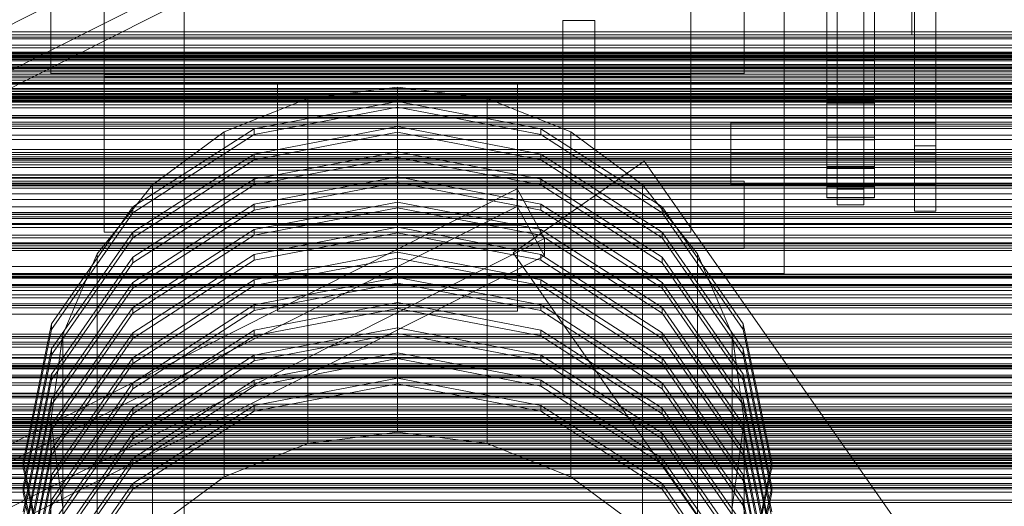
# Model space of a CAD drawing. Header units: millimetres. Extents: x -2233 to 61924, y -68080 to 6847.
# Tile 310 of 656: x 488 to 858, y -32965 to -32783. Entities that reach past the tile are written whole.
import ezdxf

# ---------------------------------------------------------------- set-up
doc = ezdxf.new("R2010")
doc.units = ezdxf.units.MM
for name, color, linetype, lineweight in [('COTAS_P', 1, 'Continuous', 0), ('frontal_C01', 7, 'Continuous', 0), ('frontal_C02', 7, 'Continuous', 0), ('frontal_C03', 7, 'Continuous', 0), ('frontal_C03-dry', 7, 'Continuous', 0), ('frontal_tolva', 7, 'Continuous', 0)]:
    doc.layers.add(name, color=color, linetype=linetype, lineweight=lineweight)
doc.dimstyles.new('R19_100', dxfattribs={"dimtxt": 250, "dimasz": 150, "dimexe": 150, "dimexo": 80, "dimgap": 100, "dimtad": 1, "dimtih": 1, "dimtoh": 1, "dimdsep": 46, "dimcen": 0.09, "dimadec": 0, "dimazin": 0, "dimtfac": 1, "dimtdec": 4, "dimtofl": 0, "dimtmove": 0, "dimatfit": 3, "dimfxl": 1, "dimtolj": 1, "dimtzin": 0, "dimarcsym": 0})

# ---------------------------------------------------------------- blocks, each defined once
blk = doc.blocks.new('DIM_R27_53')
at = {"layer": 'COTAS_P'}
for p, q in [((-150, -32000), (550, -32000)), ((550, -32000), (505, -32150)), ((550, -34600), (550, -32000)), ((550, -32000), (595, -32150)), ((550, -34600), (505, -34450)), ((550, -34600), (595, -34450)), ((-150, -34600), (550, -34600))]:
    blk.add_line(p, q, dxfattribs=at)
blk.add_text('2600 P', height=250, rotation=90, dxfattribs=at).set_placement((450, -33300))

msp = doc.modelspace()

# ---------------------------------------------------------------- linework, layer by layer
at = {"layer": 'frontal_C01'}
for p, q in [((585, -32839.223), (585, -32806.87)), ((585, -32806.87), (675, -32806.87)), ((585, -32859.833), (585, -32806.87)), ((675, -32806.87), (675, -32839.223)), ((675, -32806.87), (675, -32859.833)), ((630, -32808.067), (596.354, -32812.332)), ((663.646, -32812.332), (630, -32808.067)), ((630, -32937.482), (630, -32808.067)), ((596.354, -32812.332), (565, -32824.838)), ((630, -32813.42), (576.271, -32823.711)), ((596.354, -32941.748), (596.354, -32812.332)), ((683.729, -32823.711), (630, -32813.42)), ((630, -32815.577), (630, -32813.42)), ((695, -32824.838), (663.646, -32812.332)), ((663.646, -32941.748), (663.646, -32812.332)), ((576.271, -32825.868), (630, -32815.577)), ((630, -32815.577), (683.729, -32825.868)), ((576.271, -32823.711), (530.722, -32853.019)), ((530.722, -32855.176), (576.271, -32825.868)), ((565, -32824.838), (538.076, -32844.733)), ((565, -32954.254), (565, -32824.838)), ((630, -32822.856), (576.271, -32833.148)), ((576.271, -32825.868), (576.271, -32823.711)), ((576.271, -32835.305), (630, -32825.013)), ((683.729, -32833.148), (630, -32822.856)), ((630, -32825.013), (630, -32822.856)), ((630, -32825.013), (683.729, -32835.305)), ((729.278, -32853.019), (683.729, -32823.711)), ((683.729, -32825.868), (683.729, -32823.711)), ((683.729, -32825.868), (729.278, -32855.176)), ((721.924, -32844.733), (695, -32824.838)), ((695, -32954.254), (695, -32824.838)), ((576.271, -32833.148), (530.722, -32862.456)), ((630, -32832.293), (576.271, -32842.584)), ((576.271, -32835.305), (576.271, -32833.148)), ((683.729, -32842.584), (630, -32832.293)), ((630, -32834.45), (630, -32832.293)), ((729.278, -32862.456), (683.729, -32833.148)), ((683.729, -32835.305), (683.729, -32833.148)), ((530.722, -32864.613), (576.271, -32835.305)), ((576.271, -32844.741), (630, -32834.45)), ((630, -32834.45), (683.729, -32844.741)), ((683.729, -32835.305), (729.278, -32864.613)), ((675, -32839.223), (585, -32839.223)), ((585, -32839.223), (585, -32892.187)), ((675, -32892.187), (675, -32839.223)), ((538.076, -32844.733), (517.417, -32870.66)), ((576.271, -32842.584), (530.722, -32871.892)), ((530.722, -32874.049), (576.271, -32844.741)), ((538.076, -32974.148), (538.076, -32844.733)), ((630, -32841.729), (576.271, -32852.021)), ((576.271, -32844.741), (576.271, -32842.584)), ((576.271, -32854.178), (630, -32843.886)), ((683.729, -32852.021), (630, -32841.729)), ((630, -32843.886), (630, -32841.729)), ((630, -32843.886), (683.729, -32854.178)), ((729.278, -32871.892), (683.729, -32842.584)), ((683.729, -32844.741), (683.729, -32842.584)), ((683.729, -32844.741), (729.278, -32874.049)), ((742.583, -32870.66), (721.924, -32844.733)), ((721.924, -32974.148), (721.924, -32844.733)), ((576.271, -32852.021), (530.722, -32881.329)), ((630, -32851.166), (576.271, -32861.458)), ((576.271, -32854.178), (576.271, -32852.021)), ((683.729, -32861.458), (630, -32851.166)), ((630, -32853.323), (630, -32851.166)), ((729.278, -32881.329), (683.729, -32852.021)), ((683.729, -32854.178), (683.729, -32852.021)), ((530.722, -32853.019), (500.287, -32896.881)), ((500.287, -32899.038), (530.722, -32855.176)), ((530.722, -32855.176), (530.722, -32853.019)), ((530.722, -32883.486), (576.271, -32854.178)), ((576.271, -32863.614), (630, -32853.323)), ((630, -32853.323), (683.729, -32863.614)), ((683.729, -32854.178), (729.278, -32883.486)), ((759.713, -32896.881), (729.278, -32853.019)), ((729.278, -32855.176), (729.278, -32853.019)), ((729.278, -32855.176), (759.713, -32899.038)), ((530.722, -32862.456), (500.287, -32906.318)), ((576.271, -32861.458), (530.722, -32890.765)), ((530.722, -32864.613), (530.722, -32862.456)), ((630, -32860.603), (576.271, -32870.894)), ((576.271, -32863.614), (576.271, -32861.458)), ((576.271, -32873.051), (630, -32862.759)), ((675, -32859.833), (585, -32859.833)), ((585, -32859.833), (585, -32892.187)), ((683.729, -32870.894), (630, -32860.603)), ((630, -32862.759), (630, -32860.603)), ((630, -32862.759), (683.729, -32873.051)), ((675, -32892.187), (675, -32859.833)), ((729.278, -32890.765), (683.729, -32861.458)), ((683.729, -32863.614), (683.729, -32861.458)), ((759.713, -32906.318), (729.278, -32862.456)), ((729.278, -32864.613), (729.278, -32862.456)), ((500.287, -32908.475), (530.722, -32864.613)), ((530.722, -32892.922), (576.271, -32863.614)), ((683.729, -32863.614), (729.278, -32892.922)), ((729.278, -32864.613), (759.713, -32908.475)), ((517.417, -32870.66), (504.43, -32900.852)), ((517.417, -33000.075), (517.417, -32870.66)), ((630, -32870.039), (576.271, -32880.331)), ((683.729, -32880.331), (630, -32870.039)), ((630, -32872.196), (630, -32870.039)), ((755.57, -32900.852), (742.583, -32870.66)), ((742.583, -33000.075), (742.583, -32870.66)), ((530.722, -32871.892), (500.287, -32915.755)), ((500.287, -32917.911), (530.722, -32874.049)), ((576.271, -32870.894), (530.722, -32900.202)), ((530.722, -32874.049), (530.722, -32871.892)), ((530.722, -32902.359), (576.271, -32873.051)), ((576.271, -32873.051), (576.271, -32870.894)), ((576.271, -32882.488), (630, -32872.196)), ((630, -32872.196), (683.729, -32882.488)), ((729.278, -32900.202), (683.729, -32870.894)), ((683.729, -32873.051), (683.729, -32870.894)), ((683.729, -32873.051), (729.278, -32902.359)), ((759.713, -32915.755), (729.278, -32871.892)), ((729.278, -32874.049), (729.278, -32871.892)), ((729.278, -32874.049), (759.713, -32917.911)), ((530.722, -32881.329), (500.287, -32925.191)), ((576.271, -32880.331), (530.722, -32909.638)), ((530.722, -32883.486), (530.722, -32881.329)), ((630, -32879.476), (576.271, -32889.767)), ((576.271, -32882.488), (576.271, -32880.331)), ((576.271, -32891.924), (630, -32881.633)), ((683.729, -32889.767), (630, -32879.476)), ((630, -32881.633), (630, -32879.476)), ((630, -32881.633), (683.729, -32891.924)), ((729.278, -32909.638), (683.729, -32880.331)), ((683.729, -32882.488), (683.729, -32880.331)), ((759.713, -32925.191), (729.278, -32881.329)), ((729.278, -32883.486), (729.278, -32881.329)), ((500.287, -32927.348), (530.722, -32883.486)), ((530.722, -32911.795), (576.271, -32882.488)), ((683.729, -32882.488), (729.278, -32911.795)), ((729.278, -32883.486), (759.713, -32927.348)), ((630, -32888.912), (576.271, -32899.204)), ((683.729, -32899.204), (630, -32888.912)), ((630, -32891.069), (630, -32888.912)), ((530.722, -32890.765), (500.287, -32934.628)), ((576.271, -32889.767), (530.722, -32919.075)), ((530.722, -32892.922), (530.722, -32890.765)), ((530.722, -32921.232), (576.271, -32891.924)), ((576.271, -32891.924), (576.271, -32889.767)), ((576.271, -32901.361), (630, -32891.069)), ((585, -32892.187), (675, -32892.187)), ((630, -32891.069), (683.729, -32901.361)), ((729.278, -32919.075), (683.729, -32889.767)), ((683.729, -32891.924), (683.729, -32889.767)), ((683.729, -32891.924), (729.278, -32921.232)), ((759.713, -32934.628), (729.278, -32890.765)), ((729.278, -32892.922), (729.278, -32890.765)), ((500.287, -32936.785), (530.722, -32892.922)), ((729.278, -32892.922), (759.713, -32936.785)), ((500.287, -32896.881), (489.6, -32948.621)), ((489.6, -32950.777), (500.287, -32899.038)), ((500.287, -32899.038), (500.287, -32896.881)), ((530.722, -32900.202), (500.287, -32944.064)), ((576.271, -32899.204), (530.722, -32928.512)), ((530.722, -32902.359), (530.722, -32900.202)), ((630, -32898.349), (576.271, -32908.64)), ((576.271, -32901.361), (576.271, -32899.204)), ((683.729, -32908.64), (630, -32898.349)), ((630, -32900.506), (630, -32898.349)), ((729.278, -32928.512), (683.729, -32899.204)), ((683.729, -32901.361), (683.729, -32899.204)), ((759.713, -32944.064), (729.278, -32900.202)), ((729.278, -32902.359), (729.278, -32900.202)), ((770.4, -32948.621), (759.713, -32896.881)), ((759.713, -32899.038), (759.713, -32896.881)), ((759.713, -32899.038), (770.4, -32950.777)), ((504.43, -32900.852), (500, -32933.252)), ((500.287, -32946.221), (530.722, -32902.359)), ((504.43, -33030.267), (504.43, -32900.852)), ((530.722, -32930.668), (576.271, -32901.361)), ((576.271, -32910.797), (630, -32900.506)), ((630, -32900.506), (683.729, -32910.797)), ((683.729, -32901.361), (729.278, -32930.668)), ((729.278, -32902.359), (759.713, -32946.221)), ((760, -32933.252), (755.57, -32900.852)), ((755.57, -33030.267), (755.57, -32900.852)), ((500.287, -32906.318), (489.6, -32958.057)), ((500.287, -32908.475), (500.287, -32906.318)), ((770.4, -32958.057), (759.713, -32906.318)), ((759.713, -32908.475), (759.713, -32906.318)), ((489.6, -32960.214), (500.287, -32908.475)), ((530.722, -32909.638), (500.287, -32953.501)), ((576.271, -32908.64), (530.722, -32937.948)), ((530.722, -32911.795), (530.722, -32909.638)), ((530.722, -32940.105), (576.271, -32910.797)), ((630, -32907.785), (576.271, -32918.077)), ((576.271, -32910.797), (576.271, -32908.64)), ((576.271, -32920.234), (630, -32909.942)), ((683.729, -32918.077), (630, -32907.785)), ((630, -32909.942), (630, -32907.785)), ((630, -32909.942), (683.729, -32920.234)), ((729.278, -32937.948), (683.729, -32908.64)), ((683.729, -32910.797), (683.729, -32908.64)), ((683.729, -32910.797), (729.278, -32940.105)), ((759.713, -32953.501), (729.278, -32909.638)), ((729.278, -32911.795), (729.278, -32909.638)), ((759.713, -32908.475), (770.4, -32960.214)), ((500.287, -32955.658), (530.722, -32911.795)), ((729.278, -32911.795), (759.713, -32955.658)), ((500.287, -32915.755), (489.6, -32967.494)), ((489.6, -32969.651), (500.287, -32917.911)), ((500.287, -32917.911), (500.287, -32915.755)), ((576.271, -32918.077), (530.722, -32947.385)), ((630, -32917.222), (576.271, -32927.513)), ((576.271, -32920.234), (576.271, -32918.077)), ((683.729, -32927.513), (630, -32917.222)), ((630, -32919.379), (630, -32917.222)), ((729.278, -32947.385), (683.729, -32918.077)), ((683.729, -32920.234), (683.729, -32918.077)), ((770.4, -32967.494), (759.713, -32915.755)), ((759.713, -32917.911), (759.713, -32915.755)), ((759.713, -32917.911), (770.4, -32969.651)), ((530.722, -32919.075), (500.287, -32962.937)), ((500.287, -32965.094), (530.722, -32921.232)), ((530.722, -32921.232), (530.722, -32919.075)), ((530.722, -32949.542), (576.271, -32920.234)), ((576.271, -32929.67), (630, -32919.379)), ((630, -32919.379), (683.729, -32929.67)), ((683.729, -32920.234), (729.278, -32949.542)), ((759.713, -32962.937), (729.278, -32919.075)), ((729.278, -32921.232), (729.278, -32919.075)), ((729.278, -32921.232), (759.713, -32965.094)), ((500.287, -32925.191), (489.6, -32976.93)), ((500.287, -32927.348), (500.287, -32925.191)), ((770.4, -32976.93), (759.713, -32925.191)), ((759.713, -32927.348), (759.713, -32925.191)), ((489.6, -32979.087), (500.287, -32927.348)), ((530.722, -32928.512), (500.287, -32972.374)), ((576.271, -32927.513), (530.722, -32956.821)), ((530.722, -32930.668), (530.722, -32928.512)), ((530.722, -32958.978), (576.271, -32929.67)), ((576.271, -32929.67), (576.271, -32927.513)), ((729.278, -32956.821), (683.729, -32927.513)), ((683.729, -32929.67), (683.729, -32927.513)), ((683.729, -32929.67), (729.278, -32958.978)), ((759.713, -32972.374), (729.278, -32928.512)), ((729.278, -32930.668), (729.278, -32928.512)), ((759.713, -32927.348), (770.4, -32979.087)), ((500, -32933.252), (504.43, -32965.653)), ((500, -33062.668), (500, -32933.252)), ((500.287, -32974.531), (530.722, -32930.668)), ((729.278, -32930.668), (759.713, -32974.531)), ((755.57, -32965.653), (760, -32933.252)), ((760, -32933.252), (760, -33062.668)), ((500.287, -32934.628), (489.6, -32986.367)), ((489.6, -32988.524), (500.287, -32936.785)), ((500.287, -32936.785), (500.287, -32934.628)), ((770.4, -32986.367), (759.713, -32934.628)), ((759.713, -32936.785), (759.713, -32934.628)), ((759.713, -32936.785), (770.4, -32988.524)), ((530.722, -32937.948), (500.287, -32981.81)), ((500.287, -32983.967), (530.722, -32940.105)), ((530.722, -32940.105), (530.722, -32937.948)), ((596.354, -32941.748), (630, -32937.482)), ((630, -32937.482), (663.646, -32941.748)), ((759.713, -32981.81), (729.278, -32937.948)), ((729.278, -32940.105), (729.278, -32937.948)), ((729.278, -32940.105), (759.713, -32983.967)), ((500.287, -32944.064), (489.6, -32995.803)), ((500.287, -32946.221), (500.287, -32944.064)), ((565, -32954.254), (596.354, -32941.748)), ((663.646, -32941.748), (695, -32954.254)), ((770.4, -32995.803), (759.713, -32944.064)), ((759.713, -32946.221), (759.713, -32944.064)), ((489.6, -32997.96), (500.287, -32946.221)), ((530.722, -32947.385), (500.287, -32991.247)), ((530.722, -32949.542), (530.722, -32947.385)), ((759.713, -32991.247), (729.278, -32947.385)), ((729.278, -32949.542), (729.278, -32947.385)), ((759.713, -32946.221), (770.4, -32997.96)), ((489.6, -32948.621), (500.287, -33000.36)), ((489.6, -32950.777), (489.6, -32948.621)), ((500.287, -33002.517), (489.6, -32950.777)), ((500.287, -32993.404), (530.722, -32949.542)), ((729.278, -32949.542), (759.713, -32993.404)), ((759.713, -33000.36), (770.4, -32948.621)), ((770.4, -32950.777), (759.713, -33002.517)), ((770.4, -32948.621), (770.4, -32950.777)), ((500.287, -32953.501), (489.6, -33005.24)), ((500.287, -32955.658), (500.287, -32953.501)), ((538.076, -32974.148), (565, -32954.254)), ((695, -32954.254), (721.924, -32974.148)), ((770.4, -33005.24), (759.713, -32953.501)), ((759.713, -32955.658), (759.713, -32953.501)), ((489.6, -33007.397), (500.287, -32955.658)), ((489.6, -32958.057), (500.287, -33009.796)), ((489.6, -32960.214), (489.6, -32958.057)), ((530.722, -32956.821), (500.287, -33000.683)), ((500.287, -33002.84), (530.722, -32958.978)), ((530.722, -32958.978), (530.722, -32956.821)), ((759.713, -33000.683), (729.278, -32956.821)), ((729.278, -32958.978), (729.278, -32956.821)), ((729.278, -32958.978), (759.713, -33002.84)), ((759.713, -32955.658), (770.4, -33007.397)), ((759.713, -33009.796), (770.4, -32958.057)), ((770.4, -32958.057), (770.4, -32960.214)), ((500.287, -33011.953), (489.6, -32960.214)), ((500.287, -32962.937), (489.6, -33014.676)), ((500.287, -32965.094), (500.287, -32962.937)), ((770.4, -32960.214), (759.713, -33011.953)), ((770.4, -33014.676), (759.713, -32962.937)), ((759.713, -32965.094), (759.713, -32962.937)), ((489.6, -33016.833), (500.287, -32965.094)), ((759.713, -32965.094), (770.4, -33016.833))]:
    msp.add_line(p, q, dxfattribs=at)
at = {"layer": 'frontal_C02'}
for p, q in [((520, -32605.725), (520, -32804.271)), ((740, -32804.271), (740, -32605.725)), ((775, -32641.941), (775, -32868.46)), ((824, -32645.341), (824, -32854.659)), ((832, -32854.659), (832, -32645.341)), ((500, -32647.902), (500, -32802.888)), ((760, -32802.888), (760, -32647.902)), ((775, -32878.005), (775, -32651.486)), ((674.864, -32688.882), (424.864, -32814.883)), ((435.136, -32826.896), (685.136, -32700.895)), ((435.136, -32833.453), (685.136, -32707.452)), ((795, -32725.818), (795, -32846.296)), ((805, -32846.296), (805, -32725.818)), ((795, -32731.775), (795, -32852.253)), ((805, -32731.775), (805, -32852.253)), ((520, -32803.317), (520, -32743.706)), ((520, -32802.888), (520, -32743.706)), ((520, -32744.661), (520, -32804.271)), ((740, -32743.706), (740, -32803.317)), ((740, -32743.706), (740, -32802.888)), ((740, -32804.271), (740, -32744.661)), ((824, -32830.132), (824, -32744.222)), ((832, -32744.222), (832, -32830.132)), ((824, -32750.183), (824, -32836.093)), ((832, -32836.093), (832, -32750.183)), ((500, -32769.479), (500, -32802.888)), ((760, -32802.888), (760, -32769.479)), ((823, -32788.484), (823, -32769.393)), ((824, -32773.891), (824, -32854.659)), ((832, -32773.891), (832, -32854.659)), ((791, -32778.25), (791, -32796.421)), ((809, -32796.421), (809, -32778.25)), ((791, -32797.855), (791, -32779.805)), ((809, -32779.805), (809, -32797.855)), ((823, -32788.484), (823, -32781.033)), ((420, -32788.484), (823, -32788.484)), ((791, -32796.421), (791, -32812.809)), ((791, -32796.421), (809, -32796.421)), ((809, -32812.809), (809, -32796.421)), ((791, -32814.065), (791, -32797.855)), ((791, -32797.855), (809, -32797.855)), ((809, -32797.855), (809, -32814.065)), ((500, -32802.888), (760, -32802.888)), ((740, -32802.888), (520, -32802.888)), ((520, -32802.888), (520, -32862.499)), ((740, -32803.317), (520, -32803.317)), ((520, -32803.317), (520, -32862.499)), ((740, -32862.499), (740, -32802.888)), ((740, -32862.499), (740, -32803.317)), ((520, -32804.271), (740, -32804.271)), ((791, -32812.809), (791, -32826.783)), ((791, -32812.809), (809, -32812.809)), ((791, -32827.814), (791, -32814.065)), ((791, -32814.065), (809, -32814.065)), ((809, -32826.783), (809, -32812.809)), ((809, -32814.065), (809, -32827.814)), ((755, -32833.346), (755, -32821.424)), ((755, -32821.424), (832, -32821.424)), ((755, -32832.879), (755, -32821.424)), ((832, -32821.424), (832, -32833.346)), ((832, -32821.424), (832, -32832.879)), ((791, -32826.783), (791, -32837.806)), ((791, -32826.783), (809, -32826.783)), ((791, -32838.572), (791, -32827.814)), ((791, -32827.814), (809, -32827.814)), ((809, -32837.806), (809, -32826.783)), ((809, -32827.814), (809, -32838.572)), ((832, -32832.879), (755, -32832.879)), ((755, -32832.879), (755, -32844.801)), ((832, -32833.346), (755, -32833.346)), ((755, -32833.346), (755, -32844.801)), ((832, -32830.132), (824, -32830.132)), ((824, -32830.132), (824, -32836.093)), ((832, -32836.093), (832, -32830.132)), ((832, -32844.801), (832, -32832.879)), ((832, -32844.801), (832, -32833.346)), ((824, -32836.093), (832, -32836.093)), ((791, -32837.806), (791, -32845.455)), ((791, -32837.806), (809, -32837.806)), ((791, -32845.927), (791, -32838.572)), ((791, -32838.572), (809, -32838.572)), ((809, -32845.455), (809, -32837.806)), ((809, -32838.572), (809, -32845.927)), ((415, -32843.31), (760, -32843.31)), ((755, -32844.801), (832, -32844.801)), ((760, -32843.31), (760, -32855.233)), ((760, -32843.31), (760, -32856.674)), ((424.864, -32972.254), (674.864, -32846.253)), ((674.864, -32852.81), (674.864, -32846.253)), ((674.864, -32846.253), (685.136, -32864.824)), ((791, -32845.455), (791, -32849.436)), ((791, -32845.455), (809, -32845.455)), ((791, -32849.595), (791, -32845.927)), ((791, -32845.927), (809, -32845.927)), ((805, -32846.296), (795, -32846.296)), ((795, -32846.296), (795, -32852.253)), ((805, -32852.253), (805, -32846.296)), ((809, -32849.436), (809, -32845.455)), ((809, -32845.927), (809, -32849.595)), ((791, -32849.436), (791, -32849.595)), ((791, -32849.436), (809, -32849.436)), ((791, -32849.595), (809, -32849.595)), ((809, -32849.595), (809, -32849.436)), ((760, -32855.233), (415, -32855.233)), ((674.864, -32852.81), (424.864, -32978.811)), ((685.136, -32871.381), (674.864, -32852.81)), ((760, -32868.596), (760, -32855.233)), ((795, -32852.253), (805, -32852.253)), ((824, -32854.659), (832, -32854.659)), ((760, -32856.674), (415, -32856.674)), ((760, -32868.596), (760, -32856.674)), ((520, -32862.499), (740, -32862.499)), ((435.136, -32990.824), (685.136, -32864.824)), ((685.136, -32864.824), (685.136, -32871.381)), ((415, -32868.596), (760, -32868.596)), ((775, -32868.46), (485, -32868.46)), ((775, -32878.005), (775, -32868.46)), ((435.136, -32997.381), (685.136, -32871.381)), ((485, -32878.005), (775, -32878.005))]:
    msp.add_line(p, q, dxfattribs=at)
at = {"layer": 'frontal_C03'}
for p, q in [((-1250, -32787.32), (1250, -32787.32)), ((1250, -32788.431), (-1250, -32788.431)), ((-1250, -32789.276), (1250, -32789.276)), ((1250, -32789.313), (-1250, -32789.313)), ((1250, -32789.966), (-1250, -32789.966)), ((1250, -32792.274), (-1250, -32792.274)), ((-1268, -32795.293), (1268, -32795.293)), ((-1268, -32795.518), (1268, -32795.518)), ((-1268, -32795.682), (1268, -32795.682)), ((-1268, -32796.34), (1268, -32796.34)), ((-1268, -32796.657), (1268, -32796.657)), ((-1250, -32793.331), (1250, -32793.331)), ((-1250, -32794.92), (1250, -32794.92)), ((1250, -32796.183), (-1250, -32796.183)), ((-1268, -32797.703), (1268, -32797.703)), ((-1268, -32798.152), (1268, -32798.152)), ((-1268, -32799.516), (1268, -32799.516)), ((-1268, -32800.066), (1268, -32800.066)), ((1250, -32797.101), (-1250, -32797.101)), ((1250, -32797.24), (-1250, -32797.24)), ((1250, -32799.548), (-1250, -32799.548)), ((1250, -32800.201), (-1250, -32800.201)), ((-1268, -32801.653), (1268, -32801.653)), ((1268, -32802.267), (-1268, -32802.267)), ((-1268, -32803.97), (1268, -32803.97)), ((1250, -32801.083), (-1250, -32801.083)), ((-1250, -32803.159), (1250, -32803.159)), ((-1268, -32804.605), (1268, -32804.605)), ((-1268, -32806.309), (1268, -32806.309)), ((-1268, -32806.922), (1268, -32806.922)), ((-1250, -32805.417), (1250, -32805.417)), ((-1268, -32808.51), (1268, -32808.51)), ((-1268, -32809.06), (1268, -32809.06)), ((-1268, -32810.423), (1268, -32810.423)), ((-1268, -32810.872), (1268, -32810.872)), ((1250, -32810.889), (-1250, -32810.889)), ((-1250, -32811.474), (1250, -32811.474)), ((-1268, -32811.918), (1268, -32811.918)), ((-1268, -32812.236), (1268, -32812.236)), ((-1268, -32812.894), (1268, -32812.894)), ((-1268, -32813.058), (1268, -32813.058)), ((-1268, -32813.282), (1268, -32813.282)), ((1250, -32811.77), (-1250, -32811.77)), ((1250, -32812.424), (-1250, -32812.424)), ((-1250, -32813.655), (1250, -32813.655)), ((1250, -32814.731), (-1250, -32814.731)), ((-1250, -32815.789), (1250, -32815.789)), ((1250, -32818.641), (-1250, -32818.641)), ((-1250, -32819.3), (1250, -32819.3)), ((1250, -32819.698), (-1250, -32819.698)), ((-1250, -32821.256), (1250, -32821.256)), ((1250, -32822.006), (-1250, -32822.006)), ((1250, -32822.659), (-1250, -32822.659)), ((1250, -32823.54), (-1250, -32823.54)), ((-1250, -32826.103), (1250, -32826.103)), ((-1250, -32827.7), (1250, -32827.7)), ((-1250, -32831.419), (1250, -32831.419)), ((-1250, -32832.548), (1250, -32832.548)), ((1250, -32833.347), (-1250, -32833.347)), ((1250, -32834.228), (-1250, -32834.228)), ((1250, -32834.882), (-1250, -32834.882)), ((-1250, -32834.886), (1250, -32834.886)), ((-1250, -32835.47), (1250, -32835.47)), ((-1250, -32836.268), (1250, -32836.268)), ((1250, -32837.189), (-1250, -32837.189)), ((-1250, -32838.246), (1250, -32838.246)), ((1250, -32841.098), (-1250, -32841.098)), ((1250, -32842.156), (-1250, -32842.156)), ((1250, -32844.463), (-1250, -32844.463)), ((1250, -32845.117), (-1250, -32845.117)), ((1250, -32845.998), (-1250, -32845.998)), ((-1500, -32850.211), (1500, -32850.211)), ((-1500, -32855.102), (1500, -32855.102)), ((1250, -32855.804), (-1250, -32855.804)), ((1500, -32859.194), (-1500, -32859.194)), ((1250, -32856.686), (-1250, -32856.686)), ((1250, -32857.339), (-1250, -32857.339)), ((1250, -32859.647), (-1250, -32859.647)), ((-1250, -32860.704), (1250, -32860.704)), ((1500, -32866.511), (-1500, -32866.511)), ((1500, -32866.796), (-1500, -32866.796)), ((1250, -32863.556), (-1250, -32863.556)), ((1250, -32864.613), (-1250, -32864.613)), ((1250, -32866.921), (-1250, -32866.921)), ((1250, -32867.574), (-1250, -32867.574)), ((1250, -32868.456), (-1250, -32868.456)), ((-1500, -32878.204), (1500, -32878.204)), ((1250, -32878.262), (-1250, -32878.262)), ((1250, -32879.143), (-1250, -32879.143)), ((1250, -32879.797), (-1250, -32879.797)), ((1500, -32884.317), (-1500, -32884.317)), ((1250, -32882.104), (-1250, -32882.104)), ((-1250, -32883.162), (1250, -32883.162)), ((1250, -32886.014), (-1250, -32886.014)), ((1250, -32887.071), (-1250, -32887.071)), ((1250, -32889.378), (-1250, -32889.378)), ((1250, -32890.032), (-1250, -32890.032)), ((1250, -32890.913), (-1250, -32890.913)), ((-1500, -32893.3), (1500, -32893.3)), ((1250, -32900.72), (-1250, -32900.72)), ((1250, -32901.601), (-1250, -32901.601)), ((1250, -32902.254), (-1250, -32902.254)), ((1250, -32904.562), (-1250, -32904.562)), ((-1250, -32905.619), (1250, -32905.619)), ((1250, -32908.471), (-1250, -32908.471)), ((1250, -32909.529), (-1250, -32909.529)), ((1250, -32911.836), (-1250, -32911.836)), ((1250, -32912.49), (-1250, -32912.49)), ((1250, -32913.371), (-1250, -32913.371)), ((-1250, -32916.092), (1250, -32916.092)), ((-1250, -32916.725), (1250, -32916.725)), ((-1250, -32917.189), (1250, -32917.189)), ((-1250, -32919.044), (1250, -32919.044)), ((-1250, -32919.941), (1250, -32919.941)), ((-1250, -32922.893), (1250, -32922.893)), ((1250, -32923.177), (-1250, -32923.177)), ((1250, -32924.059), (-1250, -32924.059)), ((-1250, -32924.16), (1250, -32924.16)), ((1250, -32924.712), (-1250, -32924.712)), ((1530, -32928.942), (-1530, -32928.942)), ((1250, -32927.019), (-1250, -32927.019)), ((-1250, -32928.008), (1250, -32928.008)), ((-1250, -32928.077), (1250, -32928.077)), ((-1250, -32929.56), (1250, -32929.56)), ((-1500, -32932.482), (1500, -32932.482)), ((-1500, -32932.706), (1500, -32932.706)), ((-1500, -32932.87), (1500, -32932.87)), ((1250, -32930.929), (-1250, -32930.929)), ((1250, -32931.986), (-1250, -32931.986)), ((1530, -32933.942), (-1530, -32933.942)), ((-1500, -32933.528), (1500, -32933.528)), ((-1500, -32933.845), (1500, -32933.845)), ((-1500, -32934.891), (1500, -32934.891)), ((-1500, -32935.34), (1500, -32935.34)), ((-1500, -32936.704), (1500, -32936.704)), ((-1250, -32934.04), (1250, -32934.04)), ((1250, -32934.294), (-1250, -32934.294)), ((1250, -32934.947), (-1250, -32934.947)), ((1250, -32935.772), (-1250, -32935.772)), ((1250, -32935.828), (-1250, -32935.828)), ((-1500, -32937.254), (1500, -32937.254)), ((-1500, -32938.841), (1500, -32938.841)), ((1500, -32939.455), (-1500, -32939.455)), ((-1250, -32940.58), (1250, -32940.58)), ((-1500, -32941.158), (1500, -32941.158)), ((-1500, -32941.793), (1500, -32941.793)), ((-1500, -32943.497), (1500, -32943.497)), ((-1500, -32944.111), (1500, -32944.111)), ((-1250, -32942.372), (1250, -32942.372)), ((-1500, -32945.698), (1500, -32945.698)), ((-1500, -32946.248), (1500, -32946.248)), ((-1500, -32947.611), (1500, -32947.611)), ((-1500, -32948.06), (1500, -32948.06)), ((1250, -32945.635), (-1250, -32945.635)), ((1250, -32946.516), (-1250, -32946.516)), ((1250, -32947.17), (-1250, -32947.17)), ((-1250, -32947.18), (1250, -32947.18)), ((-1500, -32949.107), (1500, -32949.107)), ((-1500, -32949.424), (1500, -32949.424)), ((-1500, -32950.082), (1500, -32950.082)), ((-1500, -32950.246), (1500, -32950.246)), ((-1500, -32950.47), (1500, -32950.47)), ((-1250, -32948.911), (1250, -32948.911)), ((1250, -32949.477), (-1250, -32949.477)), ((-1250, -32950.534), (1250, -32950.534)), ((-1250, -32953.392), (1250, -32953.392)), ((1250, -32954.444), (-1250, -32954.444)), ((-1250, -32954.944), (1250, -32954.944)), ((1250, -32956.751), (-1250, -32956.751)), ((1250, -32957.405), (-1250, -32957.405)), ((1250, -32958.286), (-1250, -32958.286)), ((-1250, -32958.792), (1250, -32958.792)), ((-1250, -32960.059), (1250, -32960.059)), ((-1250, -32963.011), (1250, -32963.011)), ((-1250, -32963.907), (1250, -32963.907))]:
    msp.add_line(p, q, dxfattribs=at)
at = {"layer": 'frontal_C03-dry'}
for p, q in [((-1250, -32800.625), (1250, -32800.625)), ((1250, -32806.625), (-1250, -32806.625)), ((1290, -32809.75), (-1290, -32809.75)), ((1250, -32810.625), (-1250, -32810.625)), ((-1290, -32813.75), (1290, -32813.75)), ((-1250, -32835), (1250, -32835)), ((1250, -32841), (-1250, -32841)), ((1290, -32844.125), (-1290, -32844.125)), ((-1290, -32848.125), (1290, -32848.125)), ((1250, -32845), (-1250, -32845)), ((-1250, -32869.375), (1250, -32869.375)), ((1250, -32875.375), (-1250, -32875.375)), ((1290, -32878.5), (-1290, -32878.5)), ((1250, -32879.375), (-1250, -32879.375)), ((-1290, -32882.5), (1290, -32882.5)), ((-1250, -32903.75), (1250, -32903.75)), ((1250, -32909.75), (-1250, -32909.75)), ((1290, -32912.875), (-1290, -32912.875)), ((1250, -32913.75), (-1250, -32913.75)), ((-1290, -32916.875), (1290, -32916.875)), ((-1250, -32938.125), (1250, -32938.125)), ((1250, -32944.125), (-1250, -32944.125)), ((1290, -32947.25), (-1290, -32947.25)), ((1250, -32948.125), (-1250, -32948.125)), ((-1290, -32951.25), (1290, -32951.25))]:
    msp.add_line(p, q, dxfattribs=at)
at = {"layer": 'frontal_tolva'}
for p, q in [((692, -32783), (704, -32783)), ((692, -32923), (692, -32783)), ((704, -32923), (704, -32783)), ((673.416, -32870.194), (722.584, -32835.806)), ((1769.584, -34332.806), (722.584, -32835.806)), ((-1821.5, -32842), (1821.5, -32842)), ((-1821.5, -32853), (1821.5, -32853)), ((1720.416, -34367.194), (673.416, -32870.194)), ((692, -32923), (704, -32923))]:
    msp.add_line(p, q, dxfattribs=at)

# ---------------------------------------------------------------- dimensions: what is measured, and where the dimension line sits
at = {"layer": 'COTAS_P'}
dim = msp.add_aligned_dim(p1=(-150, -34600), p2=(-150, -32000), distance=-700, text='<> P', dimstyle='R19_100', dxfattribs=at)
dim.commit()
dim.dimension.update_dxf_attribs({"geometry": 'DIM_R27_53', "text_midpoint": (550, -33300)})

doc.saveas('drawing.dxf')
